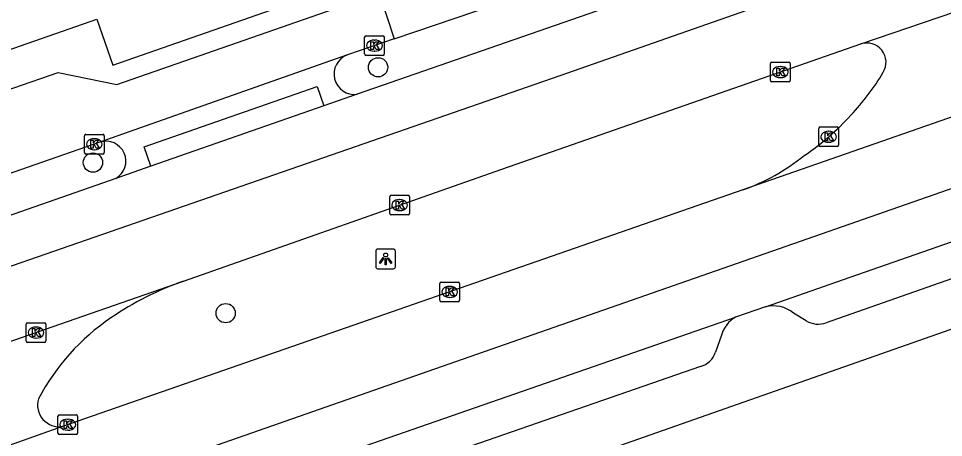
# Model space of a CAD drawing. Extents: x 158474 to 159560, y 388525 to 389605.
# Drawn here: x 159000.24 to 159047.23, y 389112.14 to 389133.43 of the extents above; entities that cross this region are included whole.
import ezdxf

# ---------------------------------------------------------------- set-up
doc = ezdxf.new("R2010")
doc.units = 0
for name, color, linetype in [('IMGEO_Boom', 7, 'Continuous'), ('IMGEO_Kolk', 7, 'Continuous'), ('IMGEO_Lichtpunt', 7, 'Continuous'), ('IMGEO_Rijbaan_lokaal_gesloten', 7, 'Continuous'), ('IMGEO_Rijbaan_lokaal_open', 7, 'Continuous'), ('IMGEO_Voetpad_open', 7, 'Continuous')]:
    doc.layers.add(name, color=color, linetype=linetype)

msp = doc.modelspace()

# ---------------------------------------------------------------- linework, layer by layer
at = {"layer": 'IMGEO_Boom'}
for centre in [(159018.508, 389130.947), (159004.025, 389126.106), (159010.764, 389118.455)]:
    msp.add_circle(centre, 0.489, dxfattribs=at)
at = {"layer": 'IMGEO_Kolk'}
for p, q in [((159017.824, 389131.623), (159017.824, 389132.475)), ((159017.899, 389132.549), (159018.751, 389132.549)), ((159018.825, 389132.475), (159018.825, 389131.623)), ((159018.312, 389132.329), (159018.337, 389132.329)), ((159018.751, 389131.549), (159017.899, 389131.549)), ((159018.335, 389131.769), (159018.31, 389131.769)), ((159038.44, 389130.28), (159038.44, 389131.132)), ((159038.515, 389131.206), (159039.367, 389131.206)), ((159038.928, 389130.986), (159038.953, 389130.986)), ((159039.441, 389131.132), (159039.441, 389130.28)), ((159039.367, 389130.206), (159038.515, 389130.206)), ((159038.951, 389130.426), (159038.926, 389130.426)), ((159040.892, 389126.989), (159040.892, 389127.841)), ((159040.967, 389127.915), (159041.819, 389127.915)), ((159041.38, 389127.695), (159041.405, 389127.695)), ((159041.893, 389127.841), (159041.893, 389126.989)), ((159003.593, 389126.615), (159003.593, 389127.467)), ((159003.668, 389127.541), (159004.52, 389127.541)), ((159004.081, 389127.321), (159004.106, 389127.321)), ((159004.594, 389127.467), (159004.594, 389126.615)), ((159004.104, 389126.761), (159004.079, 389126.761)), ((159041.819, 389126.915), (159040.967, 389126.915)), ((159041.403, 389127.135), (159041.378, 389127.135)), ((159004.52, 389126.541), (159003.668, 389126.541)), ((159019.177, 389124.446), (159020.029, 389124.446)), ((159019.102, 389123.52), (159019.102, 389124.372)), ((159019.59, 389124.226), (159019.615, 389124.226)), ((159020.103, 389124.372), (159020.103, 389123.52)), ((159019.613, 389123.666), (159019.588, 389123.666)), ((159020.029, 389123.446), (159019.177, 389123.446)), ((159021.643, 389119.11), (159021.643, 389119.962)), ((159021.718, 389120.036), (159022.57, 389120.036)), ((159022.131, 389119.816), (159022.156, 389119.816)), ((159022.644, 389119.962), (159022.644, 389119.11)), ((159022.154, 389119.256), (159022.129, 389119.256)), ((159022.57, 389119.036), (159021.718, 389119.036)), ((159000.63, 389117.042), (159000.63, 389117.894)), ((159000.705, 389117.968), (159001.557, 389117.968)), ((159001.631, 389117.894), (159001.631, 389117.042)), ((159001.118, 389117.748), (159001.143, 389117.748)), ((159001.557, 389116.968), (159000.705, 389116.968)), ((159001.141, 389117.188), (159001.116, 389117.188)), ((159002.245, 389112.362), (159002.245, 389113.214)), ((159002.32, 389113.288), (159003.172, 389113.288)), ((159003.246, 389113.214), (159003.246, 389112.362)), ((159002.733, 389113.068), (159002.758, 389113.068)), ((159003.172, 389112.288), (159002.32, 389112.288)), ((159002.756, 389112.508), (159002.731, 389112.508))]:
    msp.add_line(p, q, dxfattribs=at)
for points in [[(159017.824, 389131.623), (159017.824, 389132.475)], [(159017.899, 389132.549), (159018.751, 389132.549)], [(159018.825, 389132.475), (159018.825, 389131.623)], [(159018.145, 389132.249), (159018.268, 389132.249), (159018.268, 389132.098), (159018.398, 389132.249), (159018.562, 389132.249), (159018.416, 389132.098), (159018.569, 389131.849), (159018.417, 389131.849), (159018.332, 389132.013), (159018.268, 389131.946), (159018.268, 389131.849), (159018.145, 389131.849), (159018.145, 389132.249)], [(159018.751, 389131.549), (159017.899, 389131.549)], [(159038.44, 389130.28), (159038.44, 389131.132)], [(159038.515, 389131.206), (159039.367, 389131.206)], [(159039.441, 389131.132), (159039.441, 389130.28)], [(159038.761, 389130.906), (159038.884, 389130.906), (159038.884, 389130.755), (159039.014, 389130.906), (159039.178, 389130.906), (159039.032, 389130.755), (159039.185, 389130.506), (159039.033, 389130.506), (159038.948, 389130.67), (159038.884, 389130.603), (159038.884, 389130.506), (159038.761, 389130.506), (159038.761, 389130.906)], [(159039.367, 389130.206), (159038.515, 389130.206)], [(159040.892, 389126.989), (159040.892, 389127.841)], [(159040.967, 389127.915), (159041.819, 389127.915)], [(159041.893, 389127.841), (159041.893, 389126.989)], [(159003.593, 389126.615), (159003.593, 389127.467)], [(159003.668, 389127.541), (159004.52, 389127.541)], [(159003.914, 389127.241), (159004.037, 389127.241), (159004.037, 389127.09), (159004.167, 389127.241), (159004.331, 389127.241), (159004.185, 389127.09), (159004.338, 389126.841), (159004.186, 389126.841), (159004.101, 389127.005), (159004.037, 389126.938), (159004.037, 389126.841), (159003.914, 389126.841), (159003.914, 389127.241)], [(159004.594, 389127.467), (159004.594, 389126.615)], [(159041.213, 389127.615), (159041.336, 389127.615), (159041.336, 389127.464), (159041.466, 389127.615), (159041.63, 389127.615), (159041.484, 389127.464), (159041.637, 389127.215), (159041.485, 389127.215), (159041.4, 389127.379), (159041.336, 389127.312), (159041.336, 389127.215), (159041.213, 389127.215), (159041.213, 389127.615)], [(159041.819, 389126.915), (159040.967, 389126.915)], [(159004.52, 389126.541), (159003.668, 389126.541)], [(159019.177, 389124.446), (159020.029, 389124.446)], [(159019.102, 389123.52), (159019.102, 389124.372)], [(159019.423, 389124.146), (159019.546, 389124.146), (159019.546, 389123.995), (159019.676, 389124.146), (159019.84, 389124.146), (159019.694, 389123.995), (159019.847, 389123.746), (159019.695, 389123.746), (159019.61, 389123.91), (159019.546, 389123.843), (159019.546, 389123.746), (159019.423, 389123.746), (159019.423, 389124.146)], [(159020.103, 389124.372), (159020.103, 389123.52)], [(159020.029, 389123.446), (159019.177, 389123.446)], [(159021.643, 389119.11), (159021.643, 389119.962)], [(159021.718, 389120.036), (159022.57, 389120.036)], [(159021.964, 389119.736), (159022.087, 389119.736), (159022.087, 389119.585), (159022.217, 389119.736), (159022.381, 389119.736), (159022.235, 389119.585), (159022.388, 389119.336), (159022.236, 389119.336), (159022.151, 389119.5), (159022.087, 389119.433), (159022.087, 389119.336), (159021.964, 389119.336), (159021.964, 389119.736)], [(159022.644, 389119.962), (159022.644, 389119.11)], [(159022.57, 389119.036), (159021.718, 389119.036)], [(159000.63, 389117.042), (159000.63, 389117.894)], [(159000.705, 389117.968), (159001.557, 389117.968)], [(159001.631, 389117.894), (159001.631, 389117.042)], [(159000.951, 389117.668), (159001.074, 389117.668), (159001.074, 389117.517), (159001.204, 389117.668), (159001.368, 389117.668), (159001.222, 389117.517), (159001.375, 389117.268), (159001.223, 389117.268), (159001.138, 389117.432), (159001.074, 389117.365), (159001.074, 389117.268), (159000.951, 389117.268), (159000.951, 389117.668)], [(159001.557, 389116.968), (159000.705, 389116.968)], [(159002.245, 389112.362), (159002.245, 389113.214)], [(159002.32, 389113.288), (159003.172, 389113.288)], [(159003.246, 389113.214), (159003.246, 389112.362)], [(159002.566, 389112.988), (159002.689, 389112.988), (159002.689, 389112.837), (159002.819, 389112.988), (159002.983, 389112.988), (159002.837, 389112.837), (159002.99, 389112.588), (159002.838, 389112.588), (159002.753, 389112.752), (159002.689, 389112.685), (159002.689, 389112.588), (159002.566, 389112.588), (159002.566, 389112.988)], [(159003.172, 389112.288), (159002.32, 389112.288)]]:
    msp.add_lwpolyline(points, dxfattribs=at)
for centre, start, end in [((159017.901, 389132.473), 91.552, 178.448), ((159017.901, 389132.473), 91.552, 178.448), ((159018.749, 389132.473), 1.552, 88.448), ((159018.749, 389132.473), 1.552, 88.448), ((159017.901, 389131.625), 181.552, 268.448), ((159017.901, 389131.625), 181.552, 268.448), ((159018.749, 389131.625), 271.552, 358.448), ((159018.749, 389131.625), 271.552, 358.448), ((159038.517, 389131.13), 91.552, 178.448), ((159038.517, 389131.13), 91.552, 178.448), ((159039.365, 389131.13), 1.552, 88.448), ((159039.365, 389131.13), 1.552, 88.448), ((159038.517, 389130.282), 181.552, 268.448), ((159038.517, 389130.282), 181.552, 268.448), ((159039.365, 389130.282), 271.552, 358.448), ((159039.365, 389130.282), 271.552, 358.448), ((159040.969, 389127.839), 91.552, 178.448), ((159040.969, 389127.839), 91.552, 178.448), ((159041.817, 389127.839), 1.552, 88.448), ((159041.817, 389127.839), 1.552, 88.448), ((159003.67, 389127.465), 91.552, 178.448), ((159003.67, 389127.465), 91.552, 178.448), ((159004.518, 389127.465), 1.552, 88.448), ((159004.518, 389127.465), 1.552, 88.448), ((159040.969, 389126.991), 181.552, 268.448), ((159040.969, 389126.991), 181.552, 268.448), ((159041.817, 389126.991), 271.552, 358.448), ((159041.817, 389126.991), 271.552, 358.448), ((159003.67, 389126.617), 181.552, 268.448), ((159003.67, 389126.617), 181.552, 268.448), ((159004.518, 389126.617), 271.552, 358.448), ((159004.518, 389126.617), 271.552, 358.448), ((159019.179, 389124.37), 91.552, 178.448), ((159019.179, 389124.37), 91.552, 178.448), ((159020.027, 389124.37), 1.552, 88.448), ((159020.027, 389124.37), 1.552, 88.448), ((159019.179, 389123.522), 181.552, 268.448), ((159019.179, 389123.522), 181.552, 268.448), ((159020.027, 389123.522), 271.552, 358.448), ((159020.027, 389123.522), 271.552, 358.448), ((159021.72, 389119.96), 91.552, 178.448), ((159021.72, 389119.96), 91.552, 178.448), ((159022.568, 389119.96), 1.552, 88.448), ((159022.568, 389119.96), 1.552, 88.448), ((159021.72, 389119.112), 181.552, 268.448), ((159021.72, 389119.112), 181.552, 268.448), ((159022.568, 389119.112), 271.552, 358.448), ((159022.568, 389119.112), 271.552, 358.448), ((159000.707, 389117.892), 91.552, 178.448), ((159000.707, 389117.892), 91.552, 178.448), ((159001.555, 389117.892), 1.552, 88.448), ((159001.555, 389117.892), 1.552, 88.448), ((159000.707, 389117.044), 181.552, 268.448), ((159000.707, 389117.044), 181.552, 268.448), ((159001.555, 389117.044), 271.552, 358.448), ((159001.555, 389117.044), 271.552, 358.448), ((159002.322, 389113.212), 91.552, 178.448), ((159002.322, 389113.212), 91.552, 178.448), ((159003.17, 389113.212), 1.552, 88.448), ((159003.17, 389113.212), 1.552, 88.448), ((159002.322, 389112.364), 181.552, 268.448), ((159002.322, 389112.364), 181.552, 268.448), ((159003.17, 389112.364), 271.552, 358.448), ((159003.17, 389112.364), 271.552, 358.448)]:
    msp.add_arc(centre, 0.0765, start, end, dxfattribs=at)
for centre, major_axis, ratio, start_param, end_param in [((159018.311, 389132.049), (-0.387, 0.002), 0.722429, 4.712389, 7.853982), ((159018.336, 389132.049), (-0.39, 0.002), 0.717154, 1.570796, 4.712389), ((159038.927, 389130.706), (-0.387, 0.002), 0.722429, 4.712389, 7.853982), ((159038.952, 389130.706), (-0.39, 0.002), 0.717154, 1.570796, 4.712389), ((159041.379, 389127.415), (-0.387, 0.002), 0.722429, 4.712389, 7.853982), ((159041.404, 389127.415), (-0.39, 0.002), 0.717154, 1.570796, 4.712389), ((159004.08, 389127.041), (-0.387, 0.002), 0.722429, 4.712389, 7.853982), ((159004.105, 389127.041), (-0.39, 0.002), 0.717154, 1.570796, 4.712389), ((159019.589, 389123.946), (-0.387, 0.002), 0.722429, 4.712389, 7.853982), ((159019.614, 389123.946), (-0.39, 0.002), 0.717154, 1.570796, 4.712389), ((159022.13, 389119.536), (-0.387, 0.002), 0.722429, 4.712389, 7.853982), ((159022.155, 389119.536), (-0.39, 0.002), 0.717154, 1.570796, 4.712389), ((159001.117, 389117.468), (-0.387, 0.002), 0.722429, 4.712389, 7.853982), ((159001.142, 389117.468), (-0.39, 0.002), 0.717154, 1.570796, 4.712389), ((159002.732, 389112.788), (-0.387, 0.002), 0.722429, 4.712389, 7.853982), ((159002.757, 389112.788), (-0.39, 0.002), 0.717154, 1.570796, 4.712389)]:
    msp.add_ellipse(centre, major_axis=major_axis, ratio=ratio, start_param=start_param, end_param=end_param, dxfattribs=at)
at = {"layer": 'IMGEO_Lichtpunt'}
for p, q in [((159018.392, 389121.611), (159018.392, 389120.804)), ((159018.392, 389121.611), (159018.392, 389120.804)), ((159019.294, 389121.706), (159018.486, 389121.706)), ((159019.294, 389121.706), (159018.486, 389121.706)), ((159019.388, 389120.804), (159019.388, 389121.611)), ((159019.388, 389120.804), (159019.388, 389121.611)), ((159018.486, 389120.71), (159019.294, 389120.71)), ((159018.486, 389120.71), (159019.294, 389120.71))]:
    msp.add_line(p, q, dxfattribs=at)
for points in [[(159018.766, 389121.275), (159018.805, 389121.247), (159018.617, 389120.985), (159018.579, 389121.012), (159018.766, 389121.275)], [(159018.868, 389121.227), (159018.915, 389121.227), (159018.915, 389120.905), (159018.868, 389120.905), (159018.868, 389121.227)], [(159018.978, 389121.247), (159019.016, 389121.274), (159019.203, 389121.012), (159019.164, 389120.984), (159018.978, 389121.247)]]:
    msp.add_lwpolyline(points, dxfattribs=at)
msp.add_circle((159018.891, 389121.409), 0.0994, dxfattribs=at)
for centre, start, end in [((159018.486, 389121.611), 90, 180), ((159018.486, 389121.611), 90, 180), ((159019.294, 389121.611), 0, 90), ((159019.294, 389121.611), 0, 90), ((159018.486, 389120.804), 180, 270), ((159018.486, 389120.804), 180, 270), ((159019.294, 389120.804), 270, 0), ((159019.294, 389120.804), 270, 360)]:
    msp.add_arc(centre, 0.0946, start, end, dxfattribs=at)
at = {"layer": 'IMGEO_Rijbaan_lokaal_gesloten'}
for points in [[(159061.27, 389142.264), (159027.739, 389130.513), (158985.407, 389115.829), (158951.575, 389103.853), (158902.626, 389086.773), (158869.852, 389075.342), (158830.988, 389061.725), (158816.351, 389056.585)], [(159043.025, 389132.132), (159052.628, 389135.425)], [(159031.696, 389134.545), (159017.444, 389129.575)], [(159061.959, 389133.409), (159037.033, 389124.713)], [(159008.616, 389120.085), (159024.799, 389125.775), (159043.025, 389132.132)], [(158821.97, 389045.718), (158824.915, 389046.92), (158839.236, 389051.93), (158872.062, 389063.415), (158925.413, 389082.08), (158963.649, 389095.442), (159003.419, 389109.341), (159022.452, 389115.993), (159060.663, 389129.346), (159065.179, 389130.887)], [(159017.444, 389129.575), (159015.759, 389128.987)], [(159015.759, 389128.987), (159006.965, 389125.92)], [(159038.179, 389118.782), (159042.145, 389120.16), (159056.033, 389125.01), (159064.522, 389127.988)], [(159006.965, 389125.92), (159005.187, 389125.3)], [(159005.187, 389125.3), (159000, 389123.491), (158998.026, 389122.802), (158954.615, 389107.585), (158936.615, 389101.294), (158922.752, 389096.465), (158920.782, 389095.788)], [(159037.033, 389124.713), (159002.484, 389112.695)], [(158974.221, 389108.07), (159000, 389117.075), (159008.616, 389120.085)], [(159038.179, 389118.782), (159036.656, 389118.253)], [(159004.11, 389107.068), (159011.856, 389109.638), (159036.656, 389118.253)], [(159002.484, 389112.695), (159000, 389111.823), (158984.615, 389106.421)]]:
    msp.add_lwpolyline(points, dxfattribs=at)
at = {"layer": 'IMGEO_Rijbaan_lokaal_open'}
for points in [[(158886.529, 389085.924), (158882.912, 389087.747), (158883.714, 389089.327), (159000, 389129.904), (159002.252, 389130.689), (159005.231, 389130.078), (159018.569, 389134.736), (159019.328, 389132.39)], [(159019.328, 389132.39), (159016.952, 389131.579)], [(159016.952, 389131.579), (159004.372, 389127.137)], [(159004.372, 389127.137), (159000, 389125.627), (158996.805, 389124.523), (158969.626, 389115.003), (158932.281, 389101.962), (158921.603, 389098.188), (158920.111, 389097.633)]]:
    msp.add_lwpolyline(points, dxfattribs=at)
for centre, radius, start, end in [((159043.331, 389131.202), 0.979, 328.7109, 108.1994), ((159033.568, 389136.973), 12.319, 316.6199, 329.3551), ((159032.621, 389137.551), 13.407, 304.1875, 317.6063), ((159033.348, 389134.953), 10.883, 289.7931, 308.7113), ((159014.144, 389104.637), 16.407, 109.691, 124.1584), ((159011.437, 389108.693), 11.531, 124.3441, 152.0318), ((159002.315, 389113.789), 1.107, 163.6248, 278.7816)]:
    msp.add_arc(centre, radius, start, end, dxfattribs=at)
at = {"layer": 'IMGEO_Voetpad_open'}
for points in [[(158885.183, 389091.943), (159000, 389131.917), (159004.229, 389133.389), (159005.041, 389131.059), (159013.434, 389133.994), (159026.048, 389138.406)], [(159019.328, 389132.39), (159030.716, 389136.278)], [(159006.965, 389125.92), (159006.623, 389126.902), (159015.417, 389129.969), (159015.759, 389128.987)], [(159062.347, 389125.357), (159041.27, 389117.964)], [(159067.168, 389124.505), (159005.121, 389102.71)], [(159040.255, 389118.067), (159039.608, 389118.456)], [(159035.946, 389117.344), (159035.654, 389116.477)], [(159034.88, 389115.749), (159012.429, 389107.949), (159007.766, 389106.403)]]:
    msp.add_lwpolyline(points, dxfattribs=at)
for centre, radius, start, end in [((159017.306, 389130.603), 1.038, 109.9326, 277.655), ((159004.688, 389126.178), 1.01, 299.6272, 108.2225), ((159038.566, 389117.184), 1.644, 50.6801, 103.6178), ((159037.516, 389116.849), 1.646, 121.4995, 162.5152), ((159040.873, 389119.104), 1.207, 239.2059, 289.2052), ((159034.609, 389116.812), 1.097, 284.2773, 342.2143)]:
    msp.add_arc(centre, radius, start, end, dxfattribs=at)

doc.saveas('drawing.dxf')
